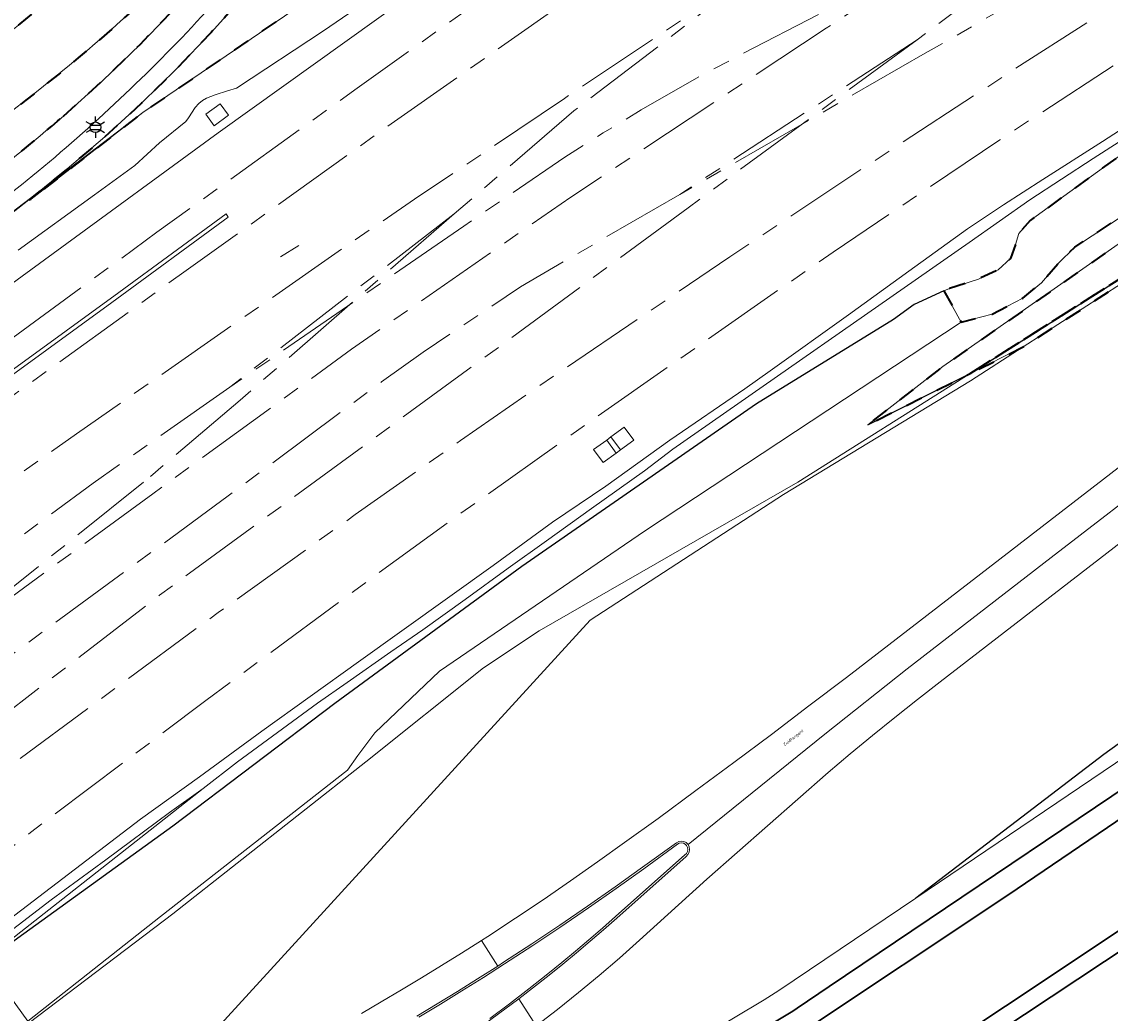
# Model space of a CAD drawing. Extents: x 105780 to 185197, y 477999 to 525027.
# Tile 245 of 562: x 107739 to 107868, y 478290 to 478408. Entities that reach past the tile are written whole.
import ezdxf
from ezdxf.enums import TextEntityAlignment as Align

# ---------------------------------------------------------------- set-up
doc = ezdxf.new("R2010")
doc.units = 0
doc.linetypes.add('AM-AS', pattern=[16, 10, -2, 2, -2])
doc.linetypes.add('XX-HIDDEN', pattern=[4, 2, -2])
for name, color, linetype, lineweight in [('B-GV-GR-GRAS_GAZON-G', 252, 'Continuous', 13), ('B-GV-GR-MATERIAALGRENS-G', 252, 'XX-HIDDEN', 35), ('B-RO-IE-MEUBILAIR_WEGMEUBILAIR-S', 252, 'Continuous', 25), ('B-RO-IE-TERREINAFSCHEIDING_KUNSTMATIG_HEKWERK-G', 252, 'IE-TERREINAFSCHEIDING-KUNSTMATIG', 18), ('B-RO-IE-TERREINAFSCHEIDING_KUNSTMATIG_SCHUTTING-G', 252, 'IE-TERREINAFSCHEIDING-KUNSTMATIG-DICHT', 18), ('B-WE-AM-AS_SPOOR-G', 252, 'AM-AS', 18), ('B-WE-GW-WATERGANG_SLOOT_INSTEEK-G', 252, 'Continuous', 30), ('B-WE-OG-TERREIN_ONBEGROEID-GV', 252, 'Continuous', 18), ('B1-WE-GW-TALUD_KRUIN-G', 252, 'Continuous', 25), ('B1-WE-KW-KUNSTWERK_GELUIDSWERING_SCHERM-G', 170, 'Continuous', 18), ('B1-WE-OG-TOPOGRAFIE-T18', 10, 'Continuous', 18), ('B1-WE-OG-WEG-GV', 7, 'Continuous', 18), ('B1-WE-VH-VERHARDING_ASFALT-GV', 252, 'Continuous', 18), ('B1-WE-VH-VERHARDING_BETON-GV', 252, 'Continuous', 18), ('B1-WE-VH-VERHARDING_BETONSTRAATSTEEN-GV', 252, 'Continuous', 18), ('B1-WE-VH-VERHARDING_GESLOTEN-GV', 252, 'Continuous', 18), ('B1-WE-VH-VERHARDING_HALFVERHARDING-GV', 252, 'Continuous', 18), ('B1-WE-VH-VERHARDING_OPEN-GV', 252, 'Continuous', 18), ('B1-WE-VH-VERHARDING_TEGEL-GV', 252, 'Continuous', 18)]:
    doc.layers.add(name, color=color, linetype=linetype, lineweight=lineweight)
doc.styles.add('NLCS-ISO', font='NLCS-ISO.ttf')
doc.styles.add('NLCS-ISO-M200-T18', font='NLCS-ISO.ttf', dxfattribs={"height": 0.36})
doc.linetypes.add('IE-TERREINAFSCHEIDING-KUNSTMATIG', pattern='A,4,[82,NLCS.SHX,S=0.75,R=90,X=0,Y=0],4,-2', length=10)
doc.linetypes.add('IE-TERREINAFSCHEIDING-KUNSTMATIG-DICHT', pattern='A,8,-1,[82,NLCS.SHX,S=0.75,R=90,X=0,Y=0],-1', length=10)

# ---------------------------------------------------------------- blocks, each defined once
blk = doc.blocks.new('B-SIE-WEG_LICHTMAST-SO')
at = {"ltscale": 0.1}
for p, q in [((-1.1, 0.63), (-2.19, 1.27)), ((0, 1.27), (0, 2.53)), ((1.1, 0.63), (2.19, 1.27)), ((-1.1, -0.63), (-2.19, -1.27)), ((0, -1.27), (0, -2.53)), ((1.1, -0.63), (2.19, -1.27))]:
    blk.add_line(p, q, dxfattribs=at)
at = {"flags": 128}
for points in [[(-1.16, 0.5), (1.16, 0.5)], [(-1.16, -0.5), (1.16, -0.5)]]:
    blk.add_lwpolyline(points, dxfattribs=at)
at = {"ltscale": 0.1}
blk.add_circle((0, 0), 1.27, dxfattribs=at)
at = {"style": 'NLCS-ISO'}
blk.add_attdef('TYPE', text='', height=1.8, dxfattribs=at).set_placement((0, 2.53), align=Align.BOTTOM_CENTER)

msp = doc.modelspace()

# ---------------------------------------------------------------- linework, layer by layer
at = {"layer": 'B-GV-GR-GRAS_GAZON-G', "flags": 128}
for points in [[(107788.9, 478421.476), (107753.163, 478397.088), (107739.882, 478386.803), (107739.6, 478386.718), (107738.28, 478385.701)], [(107722.864, 478366.032), (107762.109, 478394.678), (107788.72, 478413.783)], [(107738.328, 478380.745), (107747.427, 478387.342), (107752.216, 478390.808), (107755.143, 478393.489), (107758.265, 478396.019), (107758.595, 478396.458), (107759.379, 478397.703), (107759.787, 478398.178), (107760.255, 478398.529), (107760.732, 478398.802), (107761.74, 478399.219), (107763.206, 478399.672), (107764.274, 478399.991), (107774.616, 478406.831), (107784.625, 478413.723)], [(107784.625, 478413.723), (107774.616, 478406.831), (107764.274, 478399.991), (107763.206, 478399.672), (107761.74, 478399.219), (107760.732, 478398.802), (107760.255, 478398.529), (107759.787, 478398.178), (107759.379, 478397.703), (107758.595, 478396.458), (107758.265, 478396.019), (107755.143, 478393.489), (107752.216, 478390.808), (107747.427, 478387.342), (107738.328, 478380.745)], [(107911.323, 478412.166), (107863.911, 478381.121), (107861.882, 478379.131), (107859.927, 478376.859), (107857.71, 478375.056), (107854.084, 478373.161), (107850.394, 478372.204), (107812.863, 478347.443), (107788.411, 478330.715), (107780.725, 478323.381), (107778.692, 478320.72), (107777.479, 478318.952), (107755.237, 478301.571), (107739.5, 478289.139), (107739.651, 478288.931), (107756.713, 478301.907), (107779.63, 478319.948), (107793.643, 478331.111), (107800.235, 478335.511), (107830.974, 478353.18), (107851.442, 478366.085), (107839.288, 478359.987), (107848.205, 478366.914), (107888.3, 478394.87)], [(107872.805, 478395.976), (107866.072, 478391.629), (107858.57, 478386.745), (107851.329, 478381.644), (107816.113, 478357.116), (107812.765, 478354.529), (107806.47, 478350.036), (107801.132, 478346.211), (107796.549, 478342.982), (107791.452, 478339.245), (107786.419, 478335.626), (107782.607, 478333.028), (107777.432, 478329.387), (107773.896, 478326.93), (107764.391, 478319.947), (107760.33, 478316.765), (107735.099, 478296.992)], [(107735.687, 478297.126), (107756.704, 478312.29), (107775.979, 478326.899), (107798.174, 478343.17), (107826.061, 478362.472), (107842.355, 478372.526), (107844.819, 478374.31), (107848.347, 478375.906), (107849.008, 478376.205), (107852.446, 478377.312), (107854.794, 478378.419), (107856.241, 478379.771), (107856.862, 478381.405), (107857.238, 478382.72), (107858.575, 478384.269), (107869.875, 478392.45)], [(107756.087, 478281.867), (107806.304, 478336.798), (107829.278, 478351.735), (107851.518, 478365.227), (107857.779, 478369.265), (107851.442, 478366.085), (107830.974, 478353.18), (107800.235, 478335.511), (107793.643, 478331.111), (107779.63, 478319.948), (107756.713, 478301.907), (107739.651, 478288.931)]]:
    msp.add_lwpolyline(points, dxfattribs=at)
for points in [[(107760.651, 478396.892), (107762.351, 478398.14), (107763.343, 478396.789), (107761.643, 478395.541)], [(107848.347, 478375.906), (107844.819, 478374.31), (107842.355, 478372.526), (107826.061, 478362.472), (107798.174, 478343.17), (107775.979, 478326.899), (107756.704, 478312.29), (107735.687, 478297.126), (107734.472, 478296.049), (107739.5, 478289.139), (107755.237, 478301.571), (107777.479, 478318.952), (107778.692, 478320.72), (107780.725, 478323.381), (107788.411, 478330.715), (107812.863, 478347.443), (107850.394, 478372.204)], [(107692.306, 478263.217), (107708.365, 478266.343), (107709.064, 478266.477), (107713.974, 478270.592), (107717.134, 478272.591), (107725.656, 478279.258), (107733.307, 478284.826), (107739.5, 478289.139), (107734.472, 478296.049), (107732.275, 478294.102), (107725.464, 478288.882), (107718.694, 478283.992), (107712.978, 478280.314), (107703.373, 478272.764), (107690.249, 478262.933)]]:
    msp.add_lwpolyline(points, close=True, dxfattribs=at)
at = {"layer": 'B-GV-GR-MATERIAALGRENS-G', "flags": 128}
for points in [[(107871.115, 478491.428), (107865.831, 478496.103), (107861.683, 478499.772), (107859.985, 478501.274), (107858.301, 478502.505), (107856.683, 478503.456), (107856.153, 478503.717), (107855.064, 478504.151), (107853.392, 478504.644), (107850.582, 478501.515), (107850.214, 478501.786), (107846.785, 478498.011), (107847.676, 478497.187), (107848.458, 478498.035), (107849.241, 478497.289), (107847.788, 478495.559), (107846.053, 478497.135), (107805.982, 478452.781), (107803.654, 478450.512), (107802.525, 478449.525), (107800.162, 478447.677), (107795.404, 478443.809), (107793.049, 478441.64), (107790.73, 478439.269), (107771.541, 478418.013), (107761.256, 478406.62), (107757.201, 478402.342), (107753.005, 478398.201), (107748.645, 478394.233), (107744.169, 478390.419), (107739.6, 478386.718), (107739.882, 478386.803), (107753.163, 478397.088), (107788.9, 478421.476)], [(107743.708, 478396.681), (107748.343, 478400.852), (107752.821, 478405.192), (107757.148, 478409.683), (107762.627, 478415.776), (107785.8, 478441.544), (107788.337, 478444.186), (107790.989, 478446.713), (107792.184, 478447.769), (107798.998, 478453.402), (107802.295, 478456.454), (107804.495, 478458.697), (107840.788, 478499.057), (107839.408, 478500.347), (107802.951, 478459.983), (107800.937, 478457.984), (107799.876, 478457.042), (107798.652, 478456.051), (107791.139, 478450.695), (107789.962, 478449.762), (107787.702, 478447.763), (107785.85, 478445.81), (107784.079, 478443.824), (107773.356, 478431.795), (107766.452, 478423.943)]]:
    msp.add_lwpolyline(points, dxfattribs=at)
for points in [[(107988.101, 478450.322), (107985.725, 478453.652), (107988.245, 478455.647), (107993.151, 478459.099), (107992.893, 478459.405), (107996.434, 478461.921), (107996.054, 478462.122), (107994.979, 478462.456), (107994.131, 478462.572), (107993.126, 478462.418), (107991.332, 478461.625), (107981.525, 478455.907), (107979.224, 478453.798), (107978.011, 478452.186), (107973.87, 478442.816), (107972.818, 478439.828), (107972.27, 478446.358), (107972.582, 478452.892), (107973.528, 478455.225), (107976.015, 478457.693), (107980.437, 478461.255), (107983.513, 478463.172), (107990.882, 478466.971), (108006.89, 478477.072), (108009.572, 478478.677), (108009.308, 478478.547), (108004.549, 478476.048), (107999.867, 478473.632), (107994.76, 478471.099), (107989.674, 478468.639), (107984.897, 478466.289), (107979.749, 478463.695), (107975.085, 478461.3), (107968.688, 478457.704), (107964.819, 478455.448), (107966.222, 478455.773), (107967.203, 478455.689), (107969.136, 478454.72), (107970.479, 478453.59), (107971.319, 478452.42), (107971.942, 478450.95), (107971.595, 478442.487), (107967.674, 478448.593), (107965.994, 478450.932), (107965.137, 478451.493), (107964.325, 478451.329), (107963.327, 478450.804), (107961.964, 478449.975), (107961.134, 478449.202), (107961.212, 478447.557), (107965.637, 478440.442), (107966.844, 478438.306), (107967.135, 478437.548), (107967.131, 478436.84), (107966.713, 478436.152), (107965.284, 478435.076), (107962.726, 478433.517), (107960.654, 478432.579), (107958.641, 478432.177), (107954.191, 478432.299), (107952.714, 478431.328), (107945.173, 478426.373), (107925.195, 478412.893), (107915.324, 478406.459), (107851.442, 478366.085), (107857.779, 478369.265), (107909.153, 478402.393), (107953.298, 478431.007), (107957.022, 478426.181), (107972.562, 478438.251), (107975.132, 478440.248), (107985.019, 478447.928)], [(107925.195, 478412.893), (107945.173, 478426.373), (107952.714, 478431.328), (107954.191, 478432.299), (107958.641, 478432.177), (107960.654, 478432.579), (107962.726, 478433.517), (107965.284, 478435.076), (107966.713, 478436.152), (107967.131, 478436.84), (107967.135, 478437.548), (107966.844, 478438.306), (107965.637, 478440.442), (107961.212, 478447.557), (107961.134, 478449.202), (107961.964, 478449.975), (107963.327, 478450.804), (107964.325, 478451.329), (107965.137, 478451.493), (107965.994, 478450.932), (107967.674, 478448.593), (107971.595, 478442.487), (107971.942, 478450.95), (107971.319, 478452.42), (107970.479, 478453.59), (107969.136, 478454.72), (107967.203, 478455.689), (107966.222, 478455.773), (107964.819, 478455.448), (107957.7, 478451.03), (107956.713, 478449.987), (107955.946, 478449.022), (107955.134, 478447.086), (107953.948, 478444.898), (107953.802, 478443.814), (107953.977, 478442.827), (107954.817, 478440.098), (107954.885, 478439.056), (107954.443, 478438.155), (107953.664, 478437.449), (107948.047, 478433.801), (107936.347, 478426.542), (107914.365, 478412.672), (107888.3, 478394.87), (107848.205, 478366.914), (107839.288, 478359.987), (107851.442, 478366.085), (107915.324, 478406.459)], [(107848.347, 478375.906), (107850.394, 478372.204), (107854.084, 478373.161), (107857.71, 478375.056), (107859.927, 478376.859), (107861.882, 478379.131), (107863.911, 478381.121), (107911.323, 478412.166), (107940.159, 478431.337), (107951.661, 478440.981), (107952.005, 478442.079), (107951.911, 478443.259), (107951.043, 478443.83), (107950.469, 478443.746), (107947.427, 478441.691), (107938.974, 478436.683), (107913.449, 478420.05), (107892.903, 478407.489), (107869.875, 478392.45), (107858.575, 478384.269), (107857.238, 478382.72), (107856.862, 478381.405), (107856.241, 478379.771), (107854.794, 478378.419), (107852.446, 478377.312), (107849.008, 478376.205)]]:
    msp.add_lwpolyline(points, close=True, dxfattribs=at)
for points in [[(107718.937, 478393.445, 0.0628669), (107756.282, 478424.197)], [(107766.452, 478423.943, -0.0517301), (107735.022, 478395.369)], [(107732.418, 478387.57, 0.0176006), (107743.708, 478396.681)]]:
    msp.add_lwpolyline(points, format="xyb", dxfattribs=at)
at = {"layer": 'B-RO-IE-TERREINAFSCHEIDING_KUNSTMATIG_HEKWERK-G', "flags": 128}
for points in [[(107961.993, 478538.525), (107960.393, 478539.218), (107958.023, 478538.784), (107955.663, 478537.499), (107915.734, 478510.517), (107899.752, 478499.86), (107882.336, 478487.734), (107884.22, 478484.597), (107870.595, 478475.2), (107852.368, 478464.176), (107835.586, 478453.34), (107829.724, 478449.114), (107825.12, 478446.458), (107821.645, 478444.283), (107815.078, 478439.897), (107800.008, 478428.752), (107788.9, 478421.476), (107753.163, 478397.088), (107729.564, 478379.182), (107715.55, 478369.612), (107698.651, 478358.281), (107683.236, 478347.785), (107675.077, 478341.757), (107663.369, 478332.648), (107658.647, 478328.411), (107655.748, 478325.675), (107651.242, 478320.688), (107641.102, 478333.513), (107620.676, 478317.524), (107623.522, 478313.886), (107628.199, 478307.314), (107611.805, 478294.656), (107601.536, 478286.847), (107594.966, 478280.726)], [(107756.713, 478301.907), (107779.63, 478319.948), (107793.643, 478331.111), (107800.235, 478335.511), (107830.974, 478353.18), (107851.442, 478366.085), (107915.324, 478406.459), (107925.195, 478412.893), (107953.205, 478431.147), (107956.742, 478425.849), (107985.111, 478447.778), (107982.416, 478452.14), (107993.001, 478459.742)], [(107769.507, 478379.967), (107771.671, 478381.299)]]:
    msp.add_lwpolyline(points, dxfattribs=at)
at = {"layer": 'B-RO-IE-TERREINAFSCHEIDING_KUNSTMATIG_SCHUTTING-G', "flags": 128}
msp.add_lwpolyline([(107706.116, 478343.565), (107713.121, 478348.687), (107726.839, 478358.714), (107737.771, 478366.624), (107750.31, 478375.715), (107763.051, 478385.061), (107763.309, 478384.662), (107749.458, 478374.515), (107729.917, 478360.317), (107706.375, 478343.177)], close=True, dxfattribs=at)
at = {"layer": 'B-WE-AM-AS_SPOOR-G', "flags": 128}
for points in [[(107969.603, 478530.817), (107965.311, 478528.024), (107864.19, 478459.52), (107835.298, 478439.774), (107810.071, 478422.355), (107799.345, 478414.798), (107778.622, 478400.002), (107754.83, 478382.889), (107722.632, 478359.287), (107713.466, 478352.492), (107687.502, 478332.988), (107663.322, 478314.589), (107635.553, 478293.042), (107612.393, 478274.843)], [(107922.491, 478491.604), (107920.044, 478490.073), (107871.059, 478456.858), (107836.304, 478433.152), (107816.059, 478419.196), (107783.069, 478396.047), (107758.291, 478378.33), (107737.981, 478363.667), (107689.941, 478328.276), (107670.95, 478314.059), (107632.404, 478284.653), (107618.01, 478273.473)], [(107920.582, 478460.525), (107899.787, 478445.649), (107892.167, 478440.079), (107861.502, 478418.081), (107845.157, 478405.743)], [(107904.775, 478435.127), (107885.841, 478425.872), (107879.257, 478422.541), (107870.124, 478417.714), (107859.983, 478412.087), (107846.12, 478404.145)], [(107905.819, 478433.515), (107894.079, 478426.238), (107877.87, 478415.848), (107856.31, 478401.983), (107835.756, 478388.528), (107822.912, 478379.96), (107798.788, 478363.626), (107790.897, 478358.121), (107778.392, 478349.324), (107762.107, 478337.696), (107738.379, 478320.232), (107729.525, 478313.477), (107712.502, 478300.679), (107694.135, 478286.476), (107682.278, 478277.487)], [(107908.807, 478428.656), (107873.694, 478406.102), (107854.983, 478393.862), (107835.165, 478380.528), (107806.88, 478360.809), (107789.452, 478348.409), (107778.195, 478340.206), (107760.643, 478327.234), (107739.791, 478311.547), (107716.94, 478293.995)], [(107858.229, 478422.869), (107834.362, 478407.129)], [(107827.031, 478414.66), (107803.256, 478398.781)], [(107827.031, 478414.66), (107804.374, 478397.292)], [(107833.424, 478408.738), (107820.01, 478401.798), (107812.381, 478397.406), (107807.859, 478394.681), (107803.312, 478391.803), (107791.287, 478383.61)], [(107834.362, 478407.129), (107804.01, 478387.063), (107777.952, 478368.98), (107754.326, 478351.798)], [(107845.157, 478405.743), (107816.956, 478387.373)], [(107845.157, 478405.743), (107817.949, 478385.799)], [(107846.12, 478404.145), (107816.956, 478387.373)], [(107803.256, 478398.781), (107785.451, 478386.819), (107777.691, 478381.505), (107745.249, 478358.913), (107729.979, 478348.091), (107708.098, 478332.299), (107689.822, 478318.826), (107653.498, 478291.422), (107640.337, 478281.318), (107627.356, 478271.194)], [(107804.374, 478397.292), (107790.14, 478385.055)], [(107816.956, 478387.373), (107798.023, 478376.392), (107786.462, 478368.633), (107781.512, 478365.103), (107763.281, 478351.548), (107741.501, 478335.574), (107681.6, 478291.206), (107672.192, 478284.336), (107648.054, 478266.146)], [(107817.949, 478385.799), (107799.095, 478371.909), (107755.151, 478339.757), (107730.944, 478321.134), (107719.178, 478311.702), (107712.089, 478305.885), (107697.528, 478293.27), (107681.145, 478278.868)], [(107790.14, 478385.055), (107763.496, 478364.469)], [(107790.14, 478385.055), (107764.713, 478362.935)], [(107791.287, 478383.61), (107763.496, 478364.469)], [(107763.496, 478364.469), (107747.243, 478353.081), (107683.201, 478305.765), (107649.38, 478280.329), (107635.113, 478269.302)], [(107764.713, 478362.935), (107753.23, 478353.177)], [(107753.23, 478353.177), (107723.126, 478329.038)], [(107754.326, 478351.798), (107723.126, 478329.038)]]:
    msp.add_lwpolyline(points, dxfattribs=at)
at = {"layer": 'B-WE-GW-WATERGANG_SLOOT_INSTEEK-G', "flags": 128}
for points in [[(107966.207, 478365.658), (107962.15, 478362.901), (107950.687, 478355.219), (107911.415, 478328.602), (107881.53, 478308.146), (107855.654, 478290.921), (107830.63, 478274.316), (107821.167, 478268.973), (107809.929, 478264.817), (107761.573, 478246.132), (107736.425, 478236.552), (107737.161, 478234.629), (107741.433, 478236.235), (107759.089, 478242.872), (107804.153, 478259.918), (107821.866, 478267.037), (107831.325, 478272.063), (107854.755, 478287.848), (107870.585, 478298.345), (107900.468, 478318.695), (107949.017, 478351.159), (107955.964, 478356.264)], [(107929.535, 478357.098), (107834.713, 478293.251), (107830.92, 478290.697), (107830.378, 478290.332), (107825.567, 478287.433)], [(107830.931, 478287.491), (107855.954, 478304.096), (107896.641, 478331.751)], [(107896.641, 478331.751), (107855.954, 478304.096), (107830.931, 478287.491)], [(107426.949, 478000.013), (107440.441, 478013.229), (107469.621, 478039.895), (107499.204, 478066.33), (107505.95, 478072.359), (107532.43, 478094.741), (107559.089, 478115.012), (107564.4, 478118.833), (107592.98, 478139.394), (107632.093, 478167.6), (107666.507, 478191.763), (107700.079, 478216.043), (107716.809, 478227.921), (107729.868, 478234.054), (107736.425, 478236.552), (107761.573, 478246.132), (107809.929, 478264.817), (107821.167, 478268.973), (107830.63, 478274.316), (107855.654, 478290.921), (107881.53, 478308.146)]]:
    msp.add_lwpolyline(points, dxfattribs=at)
at = {"layer": 'B-WE-OG-TERREIN_ONBEGROEID-GV', "flags": 128}
msp.add_lwpolyline([(107870.585, 478298.345), (107854.755, 478287.848)], dxfattribs=at)
at = {"layer": 'B1-WE-GW-TALUD_KRUIN-G', "flags": 128}
for points in [[(107839.288, 478359.987), (107851.442, 478366.085), (107915.324, 478406.459)], [(107991.475, 478402.076), (107991.194, 478402.214), (107991.047, 478402.28), (107990.898, 478402.343), (107990.749, 478402.404), (107990.6, 478402.464), (107990.449, 478402.521), (107988.183, 478402.749), (107985.909, 478402.641), (107983.675, 478402.199), (107981.53, 478401.433), (107979.522, 478400.36), (107970.055, 478394.842), (107867.326, 478320.812), (107845.013, 478303.761)], [(107848.347, 478375.906), (107844.819, 478374.31), (107842.355, 478372.526), (107826.061, 478362.472), (107798.174, 478343.17), (107775.979, 478326.899), (107756.704, 478312.29), (107735.687, 478297.126), (107734.472, 478296.049)]]:
    msp.add_lwpolyline(points, dxfattribs=at)
at = {"layer": 'B1-WE-KW-KUNSTWERK_GELUIDSWERING_SCHERM-G', "flags": 128}
msp.add_lwpolyline([(107908.386, 478495.889), (107902.28, 478491.843), (107856.342, 478460.521), (107808.203, 478427.469), (107806.976, 478426.69), (107788.72, 478413.783), (107762.109, 478394.678), (107722.864, 478366.032), (107696.751, 478346.6), (107646.06, 478308.131), (107631.373, 478296.74), (107617.941, 478286.114), (107604.974, 478276.194), (107597.001, 478269.869)], dxfattribs=at)
at = {"layer": 'B1-WE-OG-WEG-GV', "flags": 128}
for points in [[(107909.153, 478402.393), (107857.779, 478369.265), (107851.518, 478365.227), (107829.278, 478351.735), (107806.304, 478336.798), (107756.087, 478281.867)], [(107819.884, 478287.443), (107826.98, 478291.681), (107828.722, 478292.792), (107845.013, 478303.761), (107867.326, 478320.812), (107970.055, 478394.842)], [(107779.136, 478290.035), (107781.491, 478291.426), (107783.891, 478292.847), (107786.28, 478294.287), (107788.657, 478295.746), (107791.022, 478297.224), (107793.375, 478298.722), (107794.13, 478299.208), (107797.428, 478301.374), (107800.704, 478303.571), (107803.959, 478305.8), (107807.193, 478308.061), (107810.404, 478310.353), (107814.374, 478313.215), (107818.879, 478316.53), (107823.369, 478319.865), (107827.845, 478323.218), (107832.307, 478326.591), (107836.755, 478329.982), (107873.207, 478358.113)], [(107825.567, 478287.433), (107830.378, 478290.332), (107830.92, 478290.697), (107834.713, 478293.251), (107929.535, 478357.098)], [(107877.601, 478352.41), (107847.886, 478329.449), (107845.184, 478327.35), (107842.502, 478325.224), (107839.841, 478323.073), (107837.201, 478320.896), (107834.583, 478318.693), (107820.152, 478306.012), (107812.186, 478298.744), (107809.789, 478296.639), (107807.361, 478294.569), (107804.902, 478292.535), (107802.414, 478290.538), (107799.897, 478288.577)], [(107899.293, 478340.452), (107845.013, 478303.761), (107828.722, 478292.792), (107826.98, 478291.681), (107819.884, 478287.443)]]:
    msp.add_lwpolyline(points, dxfattribs=at)
msp.add_lwpolyline([(107961.745, 478383.083), (107975.857, 478392.099), (107981.149, 478395.479), (107981.377, 478395.595), (107984.358, 478397.529), (107988.881, 478400.418), (107990.508, 478401.458), (107990.934, 478401.73), (107991.475, 478402.076), (107991.194, 478402.214), (107991.047, 478402.28), (107990.898, 478402.343), (107990.749, 478402.404), (107990.6, 478402.464), (107990.449, 478402.521), (107988.183, 478402.749), (107985.909, 478402.641), (107983.675, 478402.199), (107981.53, 478401.433), (107979.522, 478400.36), (107970.055, 478394.842), (107867.326, 478320.812), (107845.013, 478303.761), (107899.293, 478340.452)], close=True, dxfattribs=at)
at = {"layer": 'B1-WE-VH-VERHARDING_ASFALT-GV', "flags": 128}
msp.add_lwpolyline([(107763.601, 478412.347), (107789.207, 478440.671), (107791.55, 478443.08), (107793.972, 478445.314), (107798.859, 478449.295), (107801.161, 478451.098), (107803.413, 478453.148), (107805.613, 478455.425), (107850.336, 478505.01), (107845.399, 478504.184), (107840.788, 478499.057), (107804.495, 478458.697), (107802.295, 478456.454), (107798.998, 478453.402), (107792.184, 478447.769), (107790.989, 478446.713), (107788.337, 478444.186), (107785.8, 478441.544), (107762.627, 478415.776), (107757.148, 478409.683), (107752.821, 478405.192), (107748.343, 478400.852), (107743.708, 478396.681)], dxfattribs=at)
at = {"layer": 'B1-WE-VH-VERHARDING_ASFALT-GV'}
for points in [[(107756.282, 478424.197, -0.0628669), (107718.937, 478393.445)], [(107735.022, 478395.369, 0.0517301), (107766.452, 478423.943)], [(107744.027, 478392.938, 0.0341432), (107763.601, 478412.347)], [(107743.708, 478396.681, -0.0176006), (107732.418, 478387.57)], [(107721.896, 478376.502, 0.0371106), (107744.027, 478392.938)]]:
    msp.add_lwpolyline(points, format="xyb", dxfattribs=at)
at = {"layer": 'B1-WE-VH-VERHARDING_BETON-GV', "flags": 128}
for points in [[(107873.207, 478358.113), (107836.755, 478329.982), (107832.307, 478326.591), (107827.845, 478323.218), (107823.369, 478319.865), (107818.879, 478316.53), (107814.374, 478313.215), (107810.404, 478310.353), (107807.193, 478308.061), (107803.959, 478305.8), (107800.704, 478303.571), (107797.428, 478301.374), (107794.13, 478299.208), (107793.375, 478298.722), (107795.325, 478295.689), (107796.025, 478296.138), (107799.374, 478298.325), (107802.7, 478300.546), (107806.002, 478302.802), (107809.281, 478305.093), (107812.536, 478307.417), (107816.558, 478310.33), (107816.831, 478310.485), (107817.139, 478310.543), (107817.45, 478310.499), (107817.729, 478310.356), (107817.947, 478310.13), (107834.179, 478323.255), (107843.978, 478330.99), (107861.104, 478344.243), (107875.404, 478355.261)], [(107875.404, 478355.261), (107861.104, 478344.243), (107843.978, 478330.99), (107834.179, 478323.255), (107817.947, 478310.13), (107818.08, 478309.845), (107818.123, 478309.533), (107818.072, 478309.223), (107817.931, 478308.941), (107817.713, 478308.714), (107809.482, 478301.394), (107807.896, 478300.005), (107806.298, 478298.631), (107804.687, 478297.272), (107803.063, 478295.929), (107801.427, 478294.6), (107797.838, 478291.779), (107799.897, 478288.577), (107802.414, 478290.538), (107804.902, 478292.535), (107807.361, 478294.569), (107809.789, 478296.639), (107812.186, 478298.744), (107820.152, 478306.012), (107834.583, 478318.693), (107837.201, 478320.896), (107839.841, 478323.073), (107842.502, 478325.224), (107845.184, 478327.35), (107847.886, 478329.449), (107877.601, 478352.41)], [(107789.826, 478285.892), (107797.838, 478291.779), (107801.427, 478294.6), (107803.063, 478295.929), (107804.687, 478297.272), (107806.298, 478298.631), (107807.896, 478300.005), (107809.482, 478301.394), (107817.713, 478308.714), (107817.931, 478308.941), (107818.072, 478309.223), (107818.123, 478309.533), (107818.08, 478309.845), (107817.947, 478310.13), (107817.729, 478310.356), (107817.45, 478310.499), (107817.139, 478310.543), (107816.831, 478310.485), (107816.558, 478310.33), (107812.536, 478307.417), (107809.281, 478305.093), (107806.002, 478302.802), (107802.7, 478300.546), (107799.374, 478298.325), (107796.025, 478296.138), (107795.325, 478295.689), (107792.934, 478294.17), (107790.534, 478292.668), (107788.123, 478291.181), (107785.703, 478289.711)], [(107785.961, 478289.609), (107788.523, 478291.168), (107791.075, 478292.745), (107793.615, 478294.34), (107796.144, 478295.953), (107799.495, 478298.141), (107802.823, 478300.364), (107806.127, 478302.621), (107809.408, 478304.912), (107812.665, 478307.238), (107816.692, 478310.155), (107816.902, 478310.276), (107817.14, 478310.323), (107817.38, 478310.29), (107817.596, 478310.18), (107817.765, 478310.007), (107817.87, 478309.78), (107817.903, 478309.532), (107817.861, 478309.285), (107817.747, 478309.062), (107817.573, 478308.883), (107809.336, 478301.559), (107807.753, 478300.171), (107806.156, 478298.798), (107804.546, 478297.441), (107802.924, 478296.099), (107801.289, 478294.772), (107799.017, 478292.972), (107796.721, 478291.202), (107794.403, 478289.462)], [(107785.703, 478289.711), (107788.123, 478291.181), (107790.534, 478292.668), (107792.934, 478294.17), (107795.325, 478295.689), (107793.375, 478298.722), (107791.022, 478297.224), (107788.657, 478295.746), (107786.28, 478294.287), (107783.891, 478292.847), (107781.491, 478291.426), (107779.136, 478290.035)], [(107799.897, 478288.577), (107797.838, 478291.779), (107789.826, 478285.892)]]:
    msp.add_lwpolyline(points, dxfattribs=at)
at = {"layer": 'B1-WE-VH-VERHARDING_BETONSTRAATSTEEN-GV', "flags": 128}
msp.add_lwpolyline([(107794.403, 478289.462), (107796.721, 478291.202), (107799.017, 478292.972), (107801.289, 478294.772), (107802.924, 478296.099), (107804.546, 478297.441), (107806.156, 478298.798), (107807.753, 478300.171), (107809.336, 478301.559), (107817.573, 478308.883), (107817.747, 478309.062), (107817.861, 478309.285), (107817.903, 478309.532), (107817.87, 478309.78), (107817.765, 478310.007), (107817.596, 478310.18), (107817.38, 478310.29), (107817.14, 478310.323), (107816.902, 478310.276), (107816.692, 478310.155), (107812.665, 478307.238), (107809.408, 478304.912), (107806.127, 478302.621), (107802.823, 478300.364), (107799.495, 478298.141), (107796.144, 478295.953), (107793.615, 478294.34), (107791.075, 478292.745), (107788.523, 478291.168), (107785.961, 478289.609)], dxfattribs=at)
at = {"layer": 'B1-WE-VH-VERHARDING_GESLOTEN-GV', "flags": 128}
for points in [[(107760.651, 478396.892), (107761.643, 478395.541), (107763.343, 478396.789), (107762.351, 478398.14)], [(107706.116, 478343.565), (107706.375, 478343.177), (107729.917, 478360.317), (107749.458, 478374.515), (107763.309, 478384.662), (107763.051, 478385.061), (107750.31, 478375.715), (107737.771, 478366.624), (107726.839, 478358.714), (107713.121, 478348.687)], [(107808.781, 478358.555), (107809.896, 478357.012), (107811.477, 478358.167), (107810.354, 478359.704)], [(107808.279, 478358.188), (107806.716, 478357.046), (107807.839, 478355.509), (107809.397, 478356.647)]]:
    msp.add_lwpolyline(points, close=True, dxfattribs=at)
at = {"layer": 'B1-WE-VH-VERHARDING_HALFVERHARDING-GV', "flags": 128}
for points in [[(107902.28, 478491.843), (107856.342, 478460.521), (107821.269, 478436.44), (107818.895, 478434.81), (107817.228, 478433.665), (107816.31, 478433.041), (107814.388, 478431.733), (107806.976, 478426.69), (107788.72, 478413.783), (107762.109, 478394.678), (107722.864, 478366.032), (107696.751, 478346.6), (107646.06, 478308.131), (107631.373, 478296.74), (107617.941, 478286.114)], [(107720.415, 478288.455), (107729.744, 478295.52), (107737.249, 478301.207), (107752.887, 478313.138), (107759.896, 478318.174), (107767.289, 478323.589), (107778.776, 478331.825), (107794.796, 478343.291), (107801.839, 478348.447), (107808.15, 478352.698), (107815.776, 478358.172), (107824.693, 478364.292), (107827.683, 478366.419), (107837.02, 478373.079), (107844.16, 478378.248), (107851.155, 478383.281), (107855.44, 478386.129), (107860.107, 478389.16), (107867.18, 478393.648), (107874.027, 478398.084)]]:
    msp.add_lwpolyline(points, dxfattribs=at)
for points in [[(107706.116, 478343.565), (107713.121, 478348.687), (107726.839, 478358.714), (107737.771, 478366.624), (107750.31, 478375.715), (107763.051, 478385.061), (107763.309, 478384.662), (107749.458, 478374.515), (107729.917, 478360.317), (107706.375, 478343.177)], [(107806.716, 478357.046), (107808.279, 478358.188), (107808.781, 478358.555), (107810.354, 478359.704), (107811.477, 478358.167), (107809.896, 478357.012), (107809.397, 478356.647), (107807.839, 478355.509)]]:
    msp.add_lwpolyline(points, close=True, dxfattribs=at)
at = {"layer": 'B1-WE-VH-VERHARDING_OPEN-GV', "flags": 128}
for points in [[(107874.027, 478398.084), (107867.18, 478393.648), (107860.107, 478389.16), (107855.44, 478386.129), (107851.155, 478383.281), (107844.16, 478378.248), (107837.02, 478373.079), (107827.683, 478366.419), (107824.693, 478364.292), (107815.776, 478358.172), (107808.15, 478352.698), (107801.839, 478348.447), (107794.796, 478343.291), (107778.776, 478331.825), (107767.289, 478323.589), (107759.896, 478318.174), (107752.887, 478313.138), (107737.249, 478301.207), (107729.744, 478295.52), (107720.415, 478288.455)], [(107719.286, 478286.127), (107724.642, 478290.294), (107730.49, 478294.719), (107736.078, 478298.833), (107742.272, 478303.54), (107748.759, 478308.31), (107756.339, 478313.928), (107760.33, 478316.765), (107764.391, 478319.947), (107773.896, 478326.93), (107777.432, 478329.387), (107782.607, 478333.028), (107786.419, 478335.626), (107791.452, 478339.245), (107796.549, 478342.982), (107801.132, 478346.211), (107806.47, 478350.036), (107812.765, 478354.529), (107816.113, 478357.116), (107851.329, 478381.644), (107858.57, 478386.745), (107866.072, 478391.629), (107872.805, 478395.976)]]:
    msp.add_lwpolyline(points, dxfattribs=at)
msp.add_lwpolyline([(107809.896, 478357.012), (107808.781, 478358.555), (107808.279, 478358.188), (107809.397, 478356.647)], close=True, dxfattribs=at)
at = {"layer": 'B1-WE-VH-VERHARDING_TEGEL-GV', "flags": 128}
msp.add_lwpolyline([(107716.953, 478370.577), (107717.864, 478371.204), (107719.73, 478372.487), (107724.172, 478375.493), (107724.328, 478375.65), (107724.467, 478375.741), (107725.68, 478376.594), (107725.684, 478376.597), (107726.513, 478377.181), (107729.917, 478379.473), (107731.247, 478380.459), (107731.249, 478380.46), (107734.87, 478383.145), (107735.253, 478383.368), (107738.28, 478385.701), (107739.6, 478386.718), (107744.169, 478390.419), (107748.645, 478394.233), (107753.005, 478398.201), (107757.201, 478402.342), (107761.256, 478406.62), (107771.541, 478418.013), (107790.73, 478439.269)], dxfattribs=at)
at = {"layer": 'B1-WE-VH-VERHARDING_TEGEL-GV'}
for points in [[(107763.601, 478412.347, -0.0341432), (107744.027, 478392.938)], [(107744.027, 478392.938, -0.0371106), (107721.896, 478376.502)]]:
    msp.add_lwpolyline(points, format="xyb", dxfattribs=at)

# ---------------------------------------------------------------- block references
at = {"layer": 'B-RO-IE-MEUBILAIR_WEGMEUBILAIR-S', "xscale": 0.5, "yscale": 0.5, "zscale": 0.5}
msp.add_blockref('B-SIE-WEG_LICHTMAST-SO', (107747.518, 478395.351), dxfattribs=at)

# ---------------------------------------------------------------- texts
at = {"layer": 'B1-WE-OG-TOPOGRAFIE-T18', "style": 'NLCS-ISO-M200-T18'}
msp.add_text('Zuidtangent', height=0.36, rotation=37.8, dxfattribs=at).set_placement((107830.494, 478322.794), align=Align.MIDDLE)

doc.saveas('drawing.dxf')
